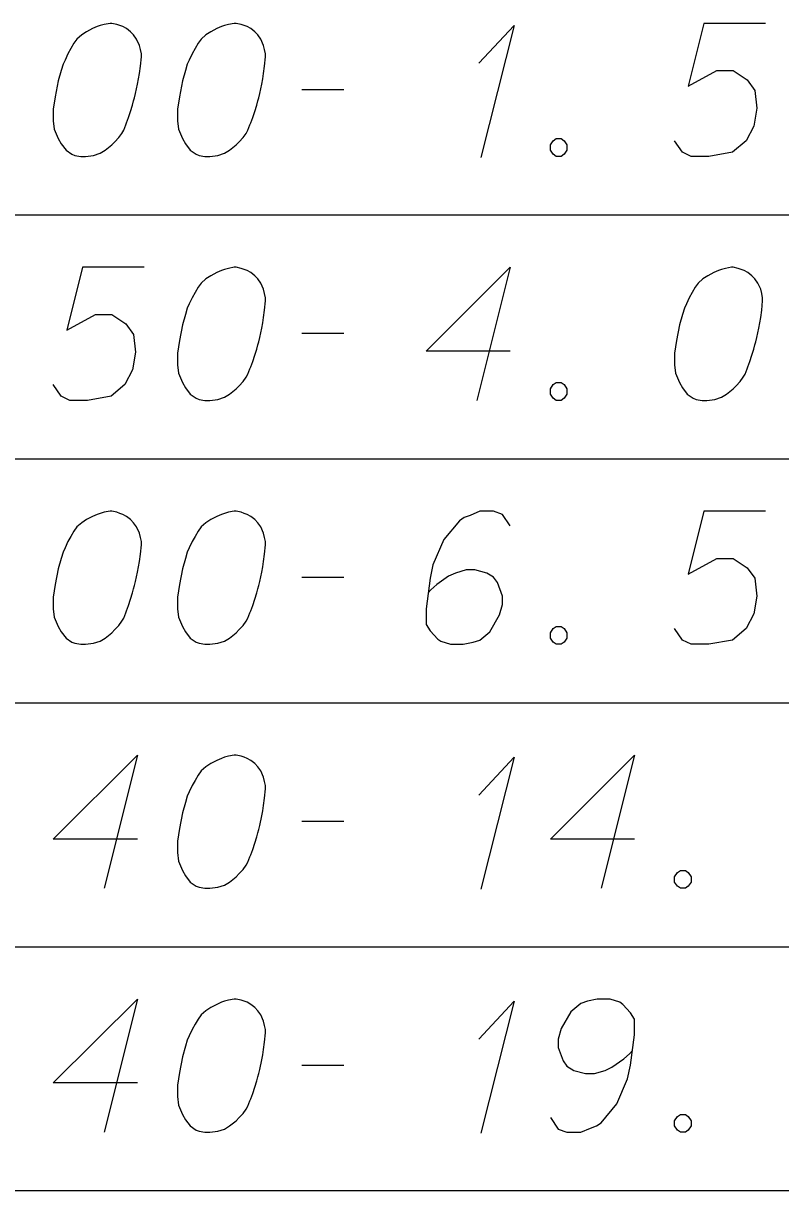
# Model space of a CAD drawing. Extents: x 2074207 to 2076812, y 516372 to 523312.
# Drawn here: x 2076399.32 to 2076426.62, y 518719.34 to 518761.45 of the extents above; entities that cross this region are included whole.
import ezdxf

# ---------------------------------------------------------------- set-up
doc = ezdxf.new("R2010")
doc.units = 0
for name, color, linetype in [('Prop DirtTable_ Soil Test Results - Outline (Major)', 7, 'Continuous'), ('Prop DirtTable_ Soil Test Results - Outline (Minor)', 7, 'Continuous'), ('Prop DirtTable_ Soil Test Results - Tx (Sample Data)', 7, 'Continuous')]:
    doc.layers.add(name, color=color, linetype=linetype)

msp = doc.modelspace()

# ---------------------------------------------------------------- linework, layer by layer
at = {"layer": 'Prop DirtTable_ Soil Test Results - Outline (Major)'}
msp.add_line((2076260.609, 518719.343), (2076811.903, 518719.343), dxfattribs=at)
at = {"layer": 'Prop DirtTable_ Soil Test Results - Outline (Minor)'}
for p, q in [((2076260.609, 518754.543), (2076811.903, 518754.543)), ((2076260.609, 518754.543), (2076811.903, 518754.543)), ((2076260.609, 518745.743), (2076811.903, 518745.743)), ((2076260.609, 518745.743), (2076811.903, 518745.743)), ((2076260.609, 518736.943), (2076811.903, 518736.943)), ((2076260.609, 518736.943), (2076811.903, 518736.943)), ((2076260.609, 518728.143), (2076811.903, 518728.143)), ((2076260.609, 518728.143), (2076811.903, 518728.143)), ((2076260.609, 518719.343), (2076811.903, 518719.343))]:
    msp.add_line(p, q, dxfattribs=at)
at = {"layer": 'Prop DirtTable_ Soil Test Results - Tx (Sample Data)'}
for points in [[(2076402.512, 518761.45), (2076402.442, 518761.45), (2076402.23, 518761.412), (2076402.089, 518761.374), (2076401.983, 518761.336), (2076401.807, 518761.261), (2076401.595, 518761.147), (2076401.419, 518761.034), (2076401.242, 518760.883), (2076401.136, 518760.732), (2076401.031, 518760.543), (2076400.925, 518760.354), (2076400.819, 518760.127), (2076400.748, 518759.976), (2076400.678, 518759.749), (2076400.572, 518759.371), (2076400.466, 518758.804), (2076400.396, 518758.35), (2076400.396, 518757.935), (2076400.431, 518757.632), (2076400.572, 518757.292), (2076400.678, 518757.103), (2076400.854, 518756.876), (2076401.066, 518756.725), (2076401.172, 518756.687), (2076401.383, 518756.65), (2076401.56, 518756.65), (2076401.842, 518756.687), (2076402.089, 518756.763), (2076402.265, 518756.876), (2076402.512, 518757.065), (2076402.618, 518757.179), (2076402.759, 518757.33), (2076402.865, 518757.481), (2076402.935, 518757.595), (2076403.006, 518757.783), (2076403.041, 518757.859), (2076403.112, 518758.048), (2076403.182, 518758.275), (2076403.253, 518758.502), (2076403.288, 518758.653), (2076403.323, 518758.766), (2076403.359, 518758.917), (2076403.429, 518759.258), (2076403.465, 518759.446), (2076403.5, 518759.635), (2076403.535, 518759.9), (2076403.57, 518760.24), (2076403.57, 518760.354), (2076403.535, 518760.505), (2076403.5, 518760.656), (2076403.394, 518760.883), (2076403.288, 518761.034), (2076403.182, 518761.147), (2076403.041, 518761.261), (2076402.9, 518761.336), (2076402.794, 518761.374), (2076402.689, 518761.412), (2076402.512, 518761.45)], [(2076406.992, 518761.45), (2076406.922, 518761.45), (2076406.71, 518761.412), (2076406.569, 518761.374), (2076406.463, 518761.336), (2076406.287, 518761.261), (2076406.075, 518761.147), (2076405.899, 518761.034), (2076405.722, 518760.883), (2076405.616, 518760.732), (2076405.511, 518760.543), (2076405.405, 518760.354), (2076405.299, 518760.127), (2076405.228, 518759.976), (2076405.158, 518759.749), (2076405.052, 518759.371), (2076404.946, 518758.804), (2076404.876, 518758.35), (2076404.876, 518757.935), (2076404.911, 518757.632), (2076405.052, 518757.292), (2076405.158, 518757.103), (2076405.334, 518756.876), (2076405.546, 518756.725), (2076405.652, 518756.687), (2076405.863, 518756.65), (2076406.04, 518756.65), (2076406.322, 518756.687), (2076406.569, 518756.763), (2076406.745, 518756.876), (2076406.992, 518757.065), (2076407.098, 518757.179), (2076407.239, 518757.33), (2076407.345, 518757.481), (2076407.415, 518757.595), (2076407.486, 518757.783), (2076407.521, 518757.859), (2076407.592, 518758.048), (2076407.662, 518758.275), (2076407.733, 518758.502), (2076407.768, 518758.653), (2076407.803, 518758.766), (2076407.839, 518758.917), (2076407.909, 518759.258), (2076407.945, 518759.446), (2076407.98, 518759.635), (2076408.015, 518759.9), (2076408.05, 518760.24), (2076408.05, 518760.354), (2076408.015, 518760.505), (2076407.98, 518760.656), (2076407.874, 518760.883), (2076407.768, 518761.034), (2076407.662, 518761.147), (2076407.521, 518761.261), (2076407.38, 518761.336), (2076407.274, 518761.374), (2076407.169, 518761.412), (2076406.992, 518761.45)], [(2076415.74, 518760.013), (2076417.01, 518761.374), (2076415.811, 518756.612)], [(2076426.076, 518761.45), (2076423.854, 518761.45), (2076423.289, 518759.182), (2076424.312, 518759.749), (2076424.912, 518759.749), (2076425.406, 518759.409), (2076425.688, 518759.031), (2076425.759, 518758.388), (2076425.653, 518757.746), (2076425.371, 518757.217), (2076424.877, 518756.801), (2076424.03, 518756.65), (2076423.395, 518756.65), (2076423.078, 518756.801), (2076422.796, 518757.217)], [(2076409.356, 518759.069), (2076410.872, 518759.069)], [(2076418.527, 518757.292), (2076418.704, 518757.292), (2076418.809, 518757.217), (2076418.915, 518757.065), (2076418.915, 518756.876), (2076418.809, 518756.725), (2076418.704, 518756.65), (2076418.527, 518756.65), (2076418.421, 518756.725), (2076418.316, 518756.876), (2076418.316, 518757.065), (2076418.421, 518757.217), (2076418.527, 518757.292)], [(2076403.676, 518752.65), (2076401.454, 518752.65), (2076400.889, 518750.382), (2076401.912, 518750.949), (2076402.512, 518750.949), (2076403.006, 518750.609), (2076403.288, 518750.231), (2076403.359, 518749.588), (2076403.253, 518748.946), (2076402.971, 518748.417), (2076402.477, 518748.001), (2076401.63, 518747.85), (2076400.995, 518747.85), (2076400.678, 518748.001), (2076400.396, 518748.417)], [(2076406.992, 518752.65), (2076406.922, 518752.65), (2076406.71, 518752.612), (2076406.569, 518752.574), (2076406.463, 518752.536), (2076406.287, 518752.461), (2076406.075, 518752.347), (2076405.899, 518752.234), (2076405.722, 518752.083), (2076405.616, 518751.932), (2076405.511, 518751.743), (2076405.405, 518751.554), (2076405.299, 518751.327), (2076405.228, 518751.176), (2076405.158, 518750.949), (2076405.052, 518750.571), (2076404.946, 518750.004), (2076404.876, 518749.55), (2076404.876, 518749.135), (2076404.911, 518748.832), (2076405.052, 518748.492), (2076405.158, 518748.303), (2076405.334, 518748.076), (2076405.546, 518747.925), (2076405.652, 518747.887), (2076405.863, 518747.85), (2076406.04, 518747.85), (2076406.322, 518747.887), (2076406.569, 518747.963), (2076406.745, 518748.076), (2076406.992, 518748.265), (2076407.098, 518748.379), (2076407.239, 518748.53), (2076407.345, 518748.681), (2076407.415, 518748.795), (2076407.486, 518748.983), (2076407.521, 518749.059), (2076407.592, 518749.248), (2076407.662, 518749.475), (2076407.733, 518749.702), (2076407.768, 518749.853), (2076407.803, 518749.966), (2076407.839, 518750.117), (2076407.909, 518750.458), (2076407.945, 518750.646), (2076407.98, 518750.835), (2076408.015, 518751.1), (2076408.05, 518751.44), (2076408.05, 518751.554), (2076408.015, 518751.705), (2076407.98, 518751.856), (2076407.874, 518752.083), (2076407.768, 518752.234), (2076407.662, 518752.347), (2076407.521, 518752.461), (2076407.38, 518752.536), (2076407.274, 518752.574), (2076407.169, 518752.612), (2076406.992, 518752.65)], [(2076416.869, 518749.626), (2076413.836, 518749.626), (2076416.869, 518752.65), (2076415.67, 518747.85)], [(2076424.912, 518752.65), (2076424.842, 518752.65), (2076424.63, 518752.612), (2076424.489, 518752.574), (2076424.383, 518752.536), (2076424.207, 518752.461), (2076423.995, 518752.347), (2076423.819, 518752.234), (2076423.642, 518752.083), (2076423.536, 518751.932), (2076423.431, 518751.743), (2076423.325, 518751.554), (2076423.219, 518751.327), (2076423.148, 518751.176), (2076423.078, 518750.949), (2076422.972, 518750.571), (2076422.866, 518750.004), (2076422.796, 518749.55), (2076422.796, 518749.135), (2076422.831, 518748.832), (2076422.972, 518748.492), (2076423.078, 518748.303), (2076423.254, 518748.076), (2076423.466, 518747.925), (2076423.572, 518747.887), (2076423.783, 518747.85), (2076423.96, 518747.85), (2076424.242, 518747.887), (2076424.489, 518747.963), (2076424.665, 518748.076), (2076424.912, 518748.265), (2076425.018, 518748.379), (2076425.159, 518748.53), (2076425.265, 518748.681), (2076425.335, 518748.795), (2076425.406, 518748.983), (2076425.441, 518749.059), (2076425.512, 518749.248), (2076425.582, 518749.475), (2076425.653, 518749.702), (2076425.688, 518749.853), (2076425.723, 518749.966), (2076425.759, 518750.117), (2076425.829, 518750.458), (2076425.865, 518750.646), (2076425.9, 518750.835), (2076425.935, 518751.1), (2076425.97, 518751.44), (2076425.97, 518751.554), (2076425.935, 518751.705), (2076425.9, 518751.856), (2076425.794, 518752.083), (2076425.688, 518752.234), (2076425.582, 518752.347), (2076425.441, 518752.461), (2076425.3, 518752.536), (2076425.194, 518752.574), (2076425.089, 518752.612), (2076424.912, 518752.65)], [(2076409.356, 518750.269), (2076410.872, 518750.269)], [(2076418.527, 518748.492), (2076418.704, 518748.492), (2076418.809, 518748.417), (2076418.915, 518748.265), (2076418.915, 518748.076), (2076418.809, 518747.925), (2076418.704, 518747.85), (2076418.527, 518747.85), (2076418.421, 518747.925), (2076418.316, 518748.076), (2076418.316, 518748.265), (2076418.421, 518748.417), (2076418.527, 518748.492)], [(2076402.512, 518743.85), (2076402.442, 518743.85), (2076402.23, 518743.812), (2076402.089, 518743.774), (2076401.983, 518743.736), (2076401.807, 518743.661), (2076401.595, 518743.547), (2076401.419, 518743.434), (2076401.242, 518743.283), (2076401.136, 518743.132), (2076401.031, 518742.943), (2076400.925, 518742.754), (2076400.819, 518742.527), (2076400.748, 518742.376), (2076400.678, 518742.149), (2076400.572, 518741.771), (2076400.466, 518741.204), (2076400.396, 518740.75), (2076400.396, 518740.335), (2076400.431, 518740.032), (2076400.572, 518739.692), (2076400.678, 518739.503), (2076400.854, 518739.276), (2076401.066, 518739.125), (2076401.172, 518739.087), (2076401.383, 518739.05), (2076401.56, 518739.05), (2076401.842, 518739.087), (2076402.089, 518739.163), (2076402.265, 518739.276), (2076402.512, 518739.465), (2076402.618, 518739.579), (2076402.759, 518739.73), (2076402.865, 518739.881), (2076402.935, 518739.995), (2076403.006, 518740.183), (2076403.041, 518740.259), (2076403.112, 518740.448), (2076403.182, 518740.675), (2076403.253, 518740.902), (2076403.288, 518741.053), (2076403.323, 518741.166), (2076403.359, 518741.317), (2076403.429, 518741.658), (2076403.465, 518741.846), (2076403.5, 518742.035), (2076403.535, 518742.3), (2076403.57, 518742.64), (2076403.57, 518742.754), (2076403.535, 518742.905), (2076403.5, 518743.056), (2076403.394, 518743.283), (2076403.288, 518743.434), (2076403.182, 518743.547), (2076403.041, 518743.661), (2076402.9, 518743.736), (2076402.794, 518743.774), (2076402.689, 518743.812), (2076402.512, 518743.85)], [(2076406.992, 518743.85), (2076406.922, 518743.85), (2076406.71, 518743.812), (2076406.569, 518743.774), (2076406.463, 518743.736), (2076406.287, 518743.661), (2076406.075, 518743.547), (2076405.899, 518743.434), (2076405.722, 518743.283), (2076405.616, 518743.132), (2076405.511, 518742.943), (2076405.405, 518742.754), (2076405.299, 518742.527), (2076405.228, 518742.376), (2076405.158, 518742.149), (2076405.052, 518741.771), (2076404.946, 518741.204), (2076404.876, 518740.75), (2076404.876, 518740.335), (2076404.911, 518740.032), (2076405.052, 518739.692), (2076405.158, 518739.503), (2076405.334, 518739.276), (2076405.546, 518739.125), (2076405.652, 518739.087), (2076405.863, 518739.05), (2076406.04, 518739.05), (2076406.322, 518739.087), (2076406.569, 518739.163), (2076406.745, 518739.276), (2076406.992, 518739.465), (2076407.098, 518739.579), (2076407.239, 518739.73), (2076407.345, 518739.881), (2076407.415, 518739.995), (2076407.486, 518740.183), (2076407.521, 518740.259), (2076407.592, 518740.448), (2076407.662, 518740.675), (2076407.733, 518740.902), (2076407.768, 518741.053), (2076407.803, 518741.166), (2076407.839, 518741.317), (2076407.909, 518741.658), (2076407.945, 518741.846), (2076407.98, 518742.035), (2076408.015, 518742.3), (2076408.05, 518742.64), (2076408.05, 518742.754), (2076408.015, 518742.905), (2076407.98, 518743.056), (2076407.874, 518743.283), (2076407.768, 518743.434), (2076407.662, 518743.547), (2076407.521, 518743.661), (2076407.38, 518743.736), (2076407.274, 518743.774), (2076407.169, 518743.812), (2076406.992, 518743.85)], [(2076416.869, 518743.321), (2076416.587, 518743.736), (2076416.27, 518743.85), (2076415.776, 518743.85), (2076415.423, 518743.698), (2076415.211, 518743.623), (2076415.035, 518743.509), (2076414.471, 518742.829), (2076414.083, 518741.922), (2076413.977, 518741.431), (2076413.836, 518740.335), (2076413.836, 518739.768), (2076413.977, 518739.541), (2076414.259, 518739.239), (2076414.365, 518739.163), (2076414.718, 518739.05), (2076415.176, 518739.05), (2076415.529, 518739.125), (2076415.776, 518739.201), (2076416.129, 518739.503), (2076416.481, 518740.108), (2076416.587, 518740.486), (2076416.587, 518740.788), (2076416.411, 518741.28), (2076416.27, 518741.469), (2076416.023, 518741.62), (2076415.599, 518741.733), (2076415.282, 518741.733), (2076414.894, 518741.62), (2076414.647, 518741.506), (2076414.224, 518741.204), (2076414.012, 518741.015), (2076413.906, 518740.902)], [(2076426.076, 518743.85), (2076423.854, 518743.85), (2076423.289, 518741.582), (2076424.312, 518742.149), (2076424.912, 518742.149), (2076425.406, 518741.809), (2076425.688, 518741.431), (2076425.759, 518740.788), (2076425.653, 518740.146), (2076425.371, 518739.617), (2076424.877, 518739.201), (2076424.03, 518739.05), (2076423.395, 518739.05), (2076423.078, 518739.201), (2076422.796, 518739.617)], [(2076409.356, 518741.469), (2076410.872, 518741.469)], [(2076418.527, 518739.692), (2076418.704, 518739.692), (2076418.809, 518739.617), (2076418.915, 518739.465), (2076418.915, 518739.276), (2076418.809, 518739.125), (2076418.704, 518739.05), (2076418.527, 518739.05), (2076418.421, 518739.125), (2076418.316, 518739.276), (2076418.316, 518739.465), (2076418.421, 518739.617), (2076418.527, 518739.692)], [(2076403.429, 518732.026), (2076400.396, 518732.026), (2076403.429, 518735.05), (2076402.23, 518730.25)], [(2076406.992, 518735.05), (2076406.922, 518735.05), (2076406.71, 518735.012), (2076406.569, 518734.974), (2076406.463, 518734.936), (2076406.287, 518734.861), (2076406.075, 518734.747), (2076405.899, 518734.634), (2076405.722, 518734.483), (2076405.616, 518734.332), (2076405.511, 518734.143), (2076405.405, 518733.954), (2076405.299, 518733.727), (2076405.228, 518733.576), (2076405.158, 518733.349), (2076405.052, 518732.971), (2076404.946, 518732.404), (2076404.876, 518731.95), (2076404.876, 518731.535), (2076404.911, 518731.232), (2076405.052, 518730.892), (2076405.158, 518730.703), (2076405.334, 518730.476), (2076405.546, 518730.325), (2076405.652, 518730.287), (2076405.863, 518730.25), (2076406.04, 518730.25), (2076406.322, 518730.287), (2076406.569, 518730.363), (2076406.745, 518730.476), (2076406.992, 518730.665), (2076407.098, 518730.779), (2076407.239, 518730.93), (2076407.345, 518731.081), (2076407.415, 518731.195), (2076407.486, 518731.383), (2076407.521, 518731.459), (2076407.592, 518731.648), (2076407.662, 518731.875), (2076407.733, 518732.102), (2076407.768, 518732.253), (2076407.803, 518732.366), (2076407.839, 518732.517), (2076407.909, 518732.858), (2076407.945, 518733.046), (2076407.98, 518733.235), (2076408.015, 518733.5), (2076408.05, 518733.84), (2076408.05, 518733.954), (2076408.015, 518734.105), (2076407.98, 518734.256), (2076407.874, 518734.483), (2076407.768, 518734.634), (2076407.662, 518734.747), (2076407.521, 518734.861), (2076407.38, 518734.936), (2076407.274, 518734.974), (2076407.169, 518735.012), (2076406.992, 518735.05)], [(2076421.349, 518732.026), (2076418.316, 518732.026), (2076421.349, 518735.05), (2076420.15, 518730.25)], [(2076415.74, 518733.613), (2076417.01, 518734.974), (2076415.811, 518730.212)], [(2076409.356, 518732.669), (2076410.872, 518732.669)], [(2076423.007, 518730.892), (2076423.184, 518730.892), (2076423.289, 518730.817), (2076423.395, 518730.665), (2076423.395, 518730.476), (2076423.289, 518730.325), (2076423.184, 518730.25), (2076423.007, 518730.25), (2076422.901, 518730.325), (2076422.796, 518730.476), (2076422.796, 518730.665), (2076422.901, 518730.817), (2076423.007, 518730.892)], [(2076403.429, 518723.226), (2076400.396, 518723.226), (2076403.429, 518726.25), (2076402.23, 518721.45)], [(2076406.992, 518726.25), (2076406.922, 518726.25), (2076406.71, 518726.212), (2076406.569, 518726.174), (2076406.463, 518726.136), (2076406.287, 518726.061), (2076406.075, 518725.947), (2076405.899, 518725.834), (2076405.722, 518725.683), (2076405.616, 518725.532), (2076405.511, 518725.343), (2076405.405, 518725.154), (2076405.299, 518724.927), (2076405.228, 518724.776), (2076405.158, 518724.549), (2076405.052, 518724.171), (2076404.946, 518723.604), (2076404.876, 518723.15), (2076404.876, 518722.735), (2076404.911, 518722.432), (2076405.052, 518722.092), (2076405.158, 518721.903), (2076405.334, 518721.676), (2076405.546, 518721.525), (2076405.652, 518721.487), (2076405.863, 518721.45), (2076406.04, 518721.45), (2076406.322, 518721.487), (2076406.569, 518721.563), (2076406.745, 518721.676), (2076406.992, 518721.865), (2076407.098, 518721.979), (2076407.239, 518722.13), (2076407.345, 518722.281), (2076407.415, 518722.395), (2076407.486, 518722.583), (2076407.521, 518722.659), (2076407.592, 518722.848), (2076407.662, 518723.075), (2076407.733, 518723.302), (2076407.768, 518723.453), (2076407.803, 518723.566), (2076407.839, 518723.717), (2076407.909, 518724.058), (2076407.945, 518724.246), (2076407.98, 518724.435), (2076408.015, 518724.7), (2076408.05, 518725.04), (2076408.05, 518725.154), (2076408.015, 518725.305), (2076407.98, 518725.456), (2076407.874, 518725.683), (2076407.768, 518725.834), (2076407.662, 518725.947), (2076407.521, 518726.061), (2076407.38, 518726.136), (2076407.274, 518726.174), (2076407.169, 518726.212), (2076406.992, 518726.25)], [(2076418.316, 518721.979), (2076418.598, 518721.563), (2076418.915, 518721.45), (2076419.409, 518721.45), (2076419.762, 518721.601), (2076419.974, 518721.676), (2076420.15, 518721.79), (2076420.714, 518722.47), (2076421.102, 518723.377), (2076421.208, 518723.869), (2076421.349, 518724.965), (2076421.349, 518725.532), (2076421.208, 518725.758), (2076420.926, 518726.061), (2076420.82, 518726.136), (2076420.467, 518726.25), (2076420.009, 518726.25), (2076419.656, 518726.174), (2076419.409, 518726.098), (2076419.056, 518725.796), (2076418.704, 518725.191), (2076418.598, 518724.813), (2076418.598, 518724.511), (2076418.774, 518724.02), (2076418.915, 518723.831), (2076419.162, 518723.68), (2076419.586, 518723.566), (2076419.903, 518723.566), (2076420.291, 518723.68), (2076420.538, 518723.793), (2076420.961, 518724.095), (2076421.173, 518724.284), (2076421.279, 518724.398)], [(2076415.74, 518724.813), (2076417.01, 518726.174), (2076415.811, 518721.412)], [(2076409.356, 518723.869), (2076410.872, 518723.869)], [(2076423.007, 518722.092), (2076423.184, 518722.092), (2076423.289, 518722.017), (2076423.395, 518721.865), (2076423.395, 518721.676), (2076423.289, 518721.525), (2076423.184, 518721.45), (2076423.007, 518721.45), (2076422.901, 518721.525), (2076422.796, 518721.676), (2076422.796, 518721.865), (2076422.901, 518722.017), (2076423.007, 518722.092)]]:
    msp.add_lwpolyline(points, dxfattribs=at)

doc.saveas('drawing.dxf')
